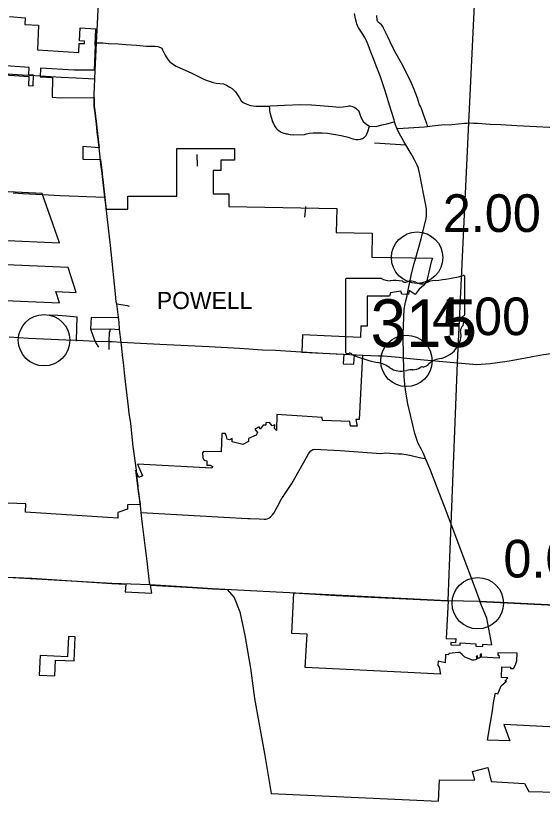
# Model space of a CAD drawing. Extents: x 1597222 to 1925846, y 496284 to 911751.
# Drawn here: x 1804633 to 1820000, y 773128 to 796062 of the extents above; entities that cross this region are included whole.
import ezdxf

# ---------------------------------------------------------------- set-up
doc = ezdxf.new("R2010")
doc.units = 0
for name, color, linetype in [('Default', 7, 'Continuous'), ('GM_X_City_Street', 7, 'Continuous'), ('GM_X_Corporation', 7, 'Continuous'), ('GM_X_Corporation_Text', 7, 'Continuous'), ('GM_X_County', 7, 'Continuous'), ('GM_X_County_Road', 7, 'Continuous'), ('GM_X_State_Route', 7, 'Continuous'), ('GM_X_State_Shield', 7, 'Continuous'), ('GM_X_Township', 7, 'Continuous'), ('GM_X_Township_Road', 7, 'Continuous')]:
    doc.layers.add(name, color=color, linetype=linetype)

msp = doc.modelspace()

# ---------------------------------------------------------------- linework, layer by layer
at = {"layer": 'Default'}
for centre in [(1816346, 788999), (1805459, 786590), (1816034, 785986), (1818116, 778911), (1818116, 778911)]:
    msp.add_circle(centre, 750, dxfattribs=at)
at = {"layer": 'GM_X_City_Street'}
for points in [[(1805195, 794317), (1805349, 794307)], [(1809918, 792015), (1809918, 792014), (1809933, 791671)], [(1805411, 790847), (1805932, 790816), (1807231, 790763)], [(1807398, 789353), (1807271, 790449), (1807271, 790450)], [(1813075, 790181), (1813101, 790456), (1813101, 790491)], [(1807628, 787263), (1807582, 787650), (1807569, 787707), (1807549, 787947), (1807419, 789169), (1807398, 789353)], [(1807582, 787650), (1807889, 787607), (1807940, 787583)], [(1805605, 787326), (1805861, 787317), (1806111, 787304), (1806423, 787273)], [(1806408, 786563), (1806408, 786590), (1806423, 787273)], [(1806969, 786525), (1806968, 786526), (1806959, 786540), (1806951, 786560), (1806899, 786685), (1806822, 786909), (1806822, 786916), (1806843, 787260)], [(1806843, 787260), (1807629, 787255)], [(1807709, 786531), (1807666, 786900), (1807648, 787114), (1807629, 787255), (1807628, 787263)], [(1806822, 786916), (1807392, 786917), (1807666, 786900)], [(1807356, 786480), (1807360, 786549), (1807374, 786826), (1807390, 786857), (1807392, 786917)], [(1807056, 786387), (1806969, 786525)], [(1807356, 786314), (1807356, 786472), (1807356, 786480)], [(1807750, 786168), (1807709, 786531)], [(1807947, 784457), (1807922, 784645), (1807821, 785550), (1807776, 785934), (1807752, 786147), (1807750, 786168)], [(1808158, 782748), (1808154, 782791), (1808057, 783484), (1807988, 784161), (1807947, 784457)]]:
    msp.add_lwpolyline(points, dxfattribs=at)
at = {"layer": 'GM_X_Corporation'}
for points in [[(1804448, 796035), (1804906, 795999), (1804898, 795810), (1805300, 795785), (1805269, 795066), (1806477, 794993), (1806488, 795256), (1806639, 795253), (1806642, 795323), (1806493, 795326), (1806509, 795712), (1806963, 795684), (1806943, 795206), (1806953, 795205), (1806921, 794476), (1806338, 794471), (1805355, 794530), (1805348, 794275), (1805706, 794254), (1805701, 793689), (1805942, 793669), (1806920, 793676), (1806923, 793473), (1806927, 793423), (1806942, 793287), (1806949, 793228), (1806961, 793116), (1806970, 793038), (1806976, 792990), (1806999, 792792), (1807038, 792455), (1807068, 792201), (1806589, 792240), (1806589, 791873), (1807104, 791869), (1807144, 791544), (1807151, 791476), (1807153, 791456), (1807155, 791437), (1807184, 791193), (1807215, 790917), (1807231, 790763), (1807256, 790572), (1807273, 790417), (1807905, 790417), (1807905, 790798), (1809332, 790798), (1809332, 792187), (1811020, 792187), (1811020, 791842), (1810623, 791842), (1810623, 791542), (1810391, 791542), (1810391, 790858), (1810855, 790858), (1810855, 790494), (1814000, 790437), (1813987, 789737), (1815036, 789718), (1815023, 789018), (1816797, 788985), (1816759, 788876), (1816729, 788747), (1816691, 788572), (1816660, 788458), (1816629, 788327), (1816608, 788285), (1816530, 788186), (1816408, 788075), (1816292, 787922), (1816117, 788037), (1816092, 787927), (1815906, 787930), (1815870, 788024), (1815574, 787972), (1815539, 787875), (1814889, 787878), (1814886, 787002), (1814701, 787002), (1814699, 786665), (1813003, 786749), (1812982, 786246), (1813591, 786209), (1814206, 786179), (1814187, 785899), (1814503, 785888), (1814522, 786163), (1814757, 786152), (1814657, 784274), (1814557, 784275), (1814602, 784081), (1814401, 784079), (1814383, 784214), (1813584, 784242), (1813574, 784337), (1812256, 784419), (1812247, 783951), (1812181, 784013), (1812199, 784114), (1812120, 784091), (1812040, 784183), (1811933, 784175), (1811928, 784105), (1811851, 784108), (1811768, 783996), (1811741, 784063), (1811608, 783989), (1811689, 783895), (1811653, 783814), (1811428, 783724), (1811428, 783627), (1811259, 783546), (1810952, 783622), (1810951, 783717), (1810873, 783683), (1810802, 783700), (1810777, 783821), (1810744, 783865), (1810651, 783866), (1810628, 783334), (1810117, 783337), (1810085, 783303), (1810089, 783153), (1810132, 783082), (1810210, 783063), (1810211, 782942), (1810317, 782943), (1810375, 782902), (1810352, 782851), (1808190, 782970), (1808330, 782630), (1808222, 782579), (1808132, 782796), (1808214, 782091), (1808266, 781809), (1808269, 781795), (1807897, 781781), (1807895, 781653), (1807614, 781559), (1807613, 781390), (1804914, 781573), (1804929, 781808), (1804142, 781846)], [(1803590, 794385), (1805020, 794290), (1805010, 794022), (1805139, 794014), (1805152, 794324), (1805017, 794332), (1805027, 794547), (1804342, 794598)], [(1804164, 789513), (1805912, 789433), (1805403, 790869), (1804215, 790928)], [(1804086, 787756), (1805912, 787678), (1805802, 788014), (1806394, 787983), (1806164, 788712), (1804132, 788800)], [(1803704, 779701), (1805102, 779639), (1807438, 779491), (1807843, 779471), (1807831, 779242), (1808605, 779201), (1808568, 779436), (1809792, 779366), (1810377, 779331), (1810804, 779309), (1811005, 779073), (1811178, 778662), (1811316, 777964), (1811480, 777017), (1811604, 776133), (1811724, 775429), (1811904, 774466), (1812090, 773353), (1816972, 773128), (1816996, 773757), (1818030, 773743), (1817968, 774000), (1818411, 774114), (1818508, 773703), (1819478, 773652), (1819605, 773412), (1822027, 773351)], [(1822492, 775187), (1818880, 775374), (1819053, 774896), (1818404, 774908), (1818486, 775425), (1818535, 775710), (1818583, 776065), (1818636, 776280), (1818700, 776269), (1818798, 776499), (1818958, 776635), (1818908, 776636), (1818992, 776737), (1818809, 776740), (1818820, 777055), (1819068, 777042), (1819068, 777007), (1819165, 777003), (1819223, 777108), (1819253, 777229), (1819268, 777456), (1818703, 777466), (1818702, 777396), (1818737, 777395), (1818738, 777311), (1818223, 777335), (1818227, 777430), (1818185, 777409), (1818187, 777330), (1818125, 777299), (1818105, 777371), (1818074, 777354), (1818094, 777281), (1818047, 777262), (1818016, 777249), (1817997, 777245), (1817979, 777246), (1817957, 777251), (1817918, 777268), (1817743, 777338), (1817706, 777368), (1817659, 777415), (1817598, 777471), (1817589, 777474), (1817558, 777471), (1817270, 777444), (1817267, 777407), (1817175, 777415), (1817162, 777174), (1816963, 777214), (1816955, 777103), (1816990, 777043), (1817028, 776838), (1816077, 776890), (1813084, 777036), (1813135, 778003), (1812688, 778029), (1812748, 779209), (1813989, 779140), (1817250, 778977), (1817198, 777883), (1817437, 777868), (1817477, 777883), (1817466, 777757), (1817333, 777768), (1817329, 777699), (1817602, 777686), (1817606, 777753), (1818060, 777725), (1818058, 777659), (1818265, 777648), (1818267, 777712), (1818526, 777699), (1818382, 778477), (1818182, 778957), (1823932, 778674)]]:
    msp.add_lwpolyline(points, dxfattribs=at)
msp.add_lwpolyline([(1805774, 776791), (1805793, 777251), (1806343, 777229), (1806372, 777932), (1806172, 777941), (1806147, 777344), (1805342, 777383), (1805319, 776810)], close=True, dxfattribs=at)
at = {"layer": 'GM_X_County'}
msp.add_lwpolyline([(1835717, 778005), (1830981, 778275), (1827947, 778461), (1827440, 778500), (1827092, 778520), (1826422, 778555), (1825825, 778586), (1825736, 778586), (1825506, 778597), (1825481, 778599), (1825025, 778622), (1824141, 778666), (1823966, 778677), (1823936, 778682), (1818187, 778957), (1818151, 778958), (1817250, 778977), (1817214, 778979), (1811853, 779256), (1810377, 779331), (1809792, 779366), (1808550, 779443), (1807438, 779491), (1803704, 779701)], dxfattribs=at)
at = {"layer": 'GM_X_County_Road'}
for points in [[(1806919, 793655), (1806922, 793759), (1806932, 793983), (1806942, 794217), (1806953, 794458), (1806989, 795273), (1807017, 795829), (1807070, 796879), (1807071, 796914)], [(1807056, 792297), (1807038, 792455), (1807014, 792660), (1806999, 792792), (1806976, 792990), (1806970, 793038), (1806961, 793116), (1806949, 793228), (1806942, 793287), (1806927, 793423), (1806923, 793473), (1806920, 793526), (1806920, 793540), (1806918, 793583), (1806919, 793655)], [(1807100, 791929), (1807098, 791944), (1807056, 792297)], [(1807231, 790763), (1807184, 791193), (1807153, 791456), (1807144, 791544), (1807129, 791648), (1807100, 791929)], [(1807271, 790450), (1807231, 790763)], [(1808203, 782333), (1808174, 782570), (1808158, 782748)], [(1808272, 781763), (1808269, 781795), (1808233, 782081), (1808210, 782272), (1808203, 782333)], [(1808550, 779443), (1808487, 779955), (1808466, 780137), (1808429, 780452), (1808423, 780522), (1808336, 781219), (1808318, 781382), (1808298, 781556), (1808272, 781763)]]:
    msp.add_lwpolyline(points, dxfattribs=at)
at = {"layer": 'GM_X_State_Route'}
for points in [[(1815789, 792708), (1815764, 792762), (1815738, 792824), (1815720, 792872), (1815688, 792969), (1815675, 793019), (1815594, 793291), (1815404, 793901), (1815288, 794246), (1815247, 794360), (1815149, 794599), (1815080, 794780), (1815000, 794999), (1814921, 795216), (1814870, 795332), (1814823, 795426), (1814760, 795528), (1814701, 795610), (1814642, 795695), (1814627, 795722), (1814603, 795775), (1814586, 795824), (1814574, 795867), (1814549, 795975), (1814518, 796129)], [(1816266, 788827), (1816308, 788989), (1816463, 789546), (1816611, 790147), (1816623, 790230), (1816624, 790350), (1816620, 790409), (1816599, 790530), (1816533, 790876), (1816487, 791123), (1816430, 791427), (1816402, 791554), (1816384, 791615), (1816350, 791700), (1816268, 791852), (1816208, 791960), (1816169, 792032), (1816020, 792294), (1815964, 792391), (1815825, 792638), (1815801, 792684), (1815789, 792708)], [(1816069, 787957), (1816079, 787999), (1816187, 788523), (1816266, 788827)], [(1816013, 787700), (1816053, 787885), (1816069, 787957)], [(1815949, 786077), (1815949, 786077), (1815938, 786769), (1815968, 787495), (1816013, 787700)], [(1804441, 786683), (1805006, 786649), (1806106, 786604), (1806408, 786590), (1806429, 786589), (1806951, 786560), (1807360, 786549), (1807446, 786547), (1807709, 786531), (1808840, 786478), (1810274, 786407), (1811167, 786357), (1811832, 786309), (1812210, 786294), (1812953, 786246)], [(1812953, 786246), (1812990, 786243), (1813591, 786209), (1814771, 786150), (1814772, 786150)], [(1815949, 786077), (1816340, 786036), (1817421, 785936), (1817504, 785931), (1817524, 785929), (1818089, 785876), (1818484, 785913), (1818908, 785967), (1819089, 785999), (1819665, 786100), (1819718, 786112), (1820036, 786168), (1820128, 786185), (1820241, 786200), (1820367, 786198), (1820698, 786179), (1821320, 786143), (1821549, 786130)], [(1814772, 786150), (1815220, 786136), (1815357, 786129), (1815594, 786109), (1815826, 786090), (1815949, 786077)], [(1818019, 779405), (1817795, 780002), (1817338, 781221), (1817148, 781730), (1816994, 782133), (1816739, 782797), (1816596, 783133), (1816530, 783286), (1816466, 783417), (1816381, 783573), (1816336, 783687), (1816285, 783865), (1816160, 784364), (1816076, 784730), (1816020, 785073), (1815987, 785293), (1815970, 785528), (1815949, 786077)], [(1818187, 778957), (1818019, 779405)]]:
    msp.add_lwpolyline(points, dxfattribs=at)
at = {"layer": 'GM_X_State_Shield'}
for p, q in [((1814259, 788355), (1814259, 786242)), ((1814259, 788355), (1814259, 786242)), ((1815312, 788391), (1814293, 788391)), ((1815312, 788391), (1814293, 788391)), ((1817739, 787338), (1817739, 788444)), ((1817739, 787338), (1817739, 788444)), ((1817739, 787339), (1817739, 787338)), ((1817739, 787339), (1817739, 787338))]:
    msp.add_line(p, q, dxfattribs=at)
for centre, major_axis, start_param, end_param in [((1814298, 788360), (40.3, 0), 1.712693, 3.28349), ((1814298, 788360), (40.3, 0), 1.712693, 3.28349), ((1815555, 788637), (391, 0), 4.042523, 4.731795), ((1815555, 788637), (391, 0), 4.042523, 4.731795), ((1815684, 787205), (1404, 0), 1.404758, 1.657858), ((1815684, 787205), (1404, 0), 1.404758, 1.657858), ((1816003, 788371), (113, 0), 3.836095, 5.185415), ((1816003, 788371), (113, 0), 3.836095, 5.185415), ((1816169, 788126), (235, 0), 0.950623, 2.079405), ((1816169, 788126), (235, 0), 0.950623, 2.079405), ((1816472, 788461), (282, 0), 4.081561, 5.145723), ((1816472, 788461), (282, 0), 4.081561, 5.145723), ((1816970, 787746), (743, 0), 1.699011, 2.107814), ((1816970, 787746), (743, 0), 1.699011, 2.107814), ((1816499, 791273), (3691, 0), 4.814394, 5.042369), ((1816499, 791273), (3691, 0), 4.814394, 5.042369), ((1817700, 788448), (38.7, 0), 6.141152, 7.989035), ((1817700, 788448), (38.7, 0), 6.141152, 7.989035), ((1817730, 787257), (60, 0), 1.883978, 3.671073), ((1817730, 787257), (60, 0), 1.883978, 3.671073), ((1817349, 787117), (360, 0), 5.934695, 6.695948), ((1817349, 787117), (360, 0), 5.934695, 6.695948), ((1817698, 787334), (41.5, 0), 5.05454, 6.418171), ((1817698, 787334), (41.5, 0), 5.05454, 6.418171), ((1817878, 786876), (262, 0), 2.387724, 3.262537), ((1817878, 786876), (262, 0), 2.387724, 3.262537), ((1816706, 786735), (923, 0), 5.101752, 6.440018), ((1816706, 786735), (923, 0), 5.101752, 6.440018), ((1814299, 786237), (40.7, 0), 3.00124, 4.508301), ((1814299, 786237), (40.7, 0), 3.00124, 4.508301), ((1814305, 786453), (310, 0), 4.665946, 4.897461), ((1814305, 786453), (310, 0), 4.665946, 4.897461), ((1814368, 786120), (112, 0), 0.519207, 1.627899), ((1814368, 786120), (112, 0), 0.519207, 1.627899), ((1815782, 788019), (2665, 0), 4.195997, 4.488961), ((1815782, 788019), (2665, 0), 4.195997, 4.488961), ((1817095, 785649), (506, 0), 1.647645, 2.488434), ((1817095, 785649), (506, 0), 1.647645, 2.488434), ((1814987, 785292), (834, 0), 0.823519, 1.323587), ((1814987, 785292), (834, 0), 0.823519, 1.323587), ((1815889, 786109), (529, 0), 4.026481, 4.996735), ((1815889, 786109), (529, 0), 4.026481, 4.996735), ((1816233, 785951), (282, 0), 4.691044, 5.507374), ((1816233, 785951), (282, 0), 4.691044, 5.507374), ((1816488, 785746), (79.4, 0), 1.147584, 2.315152), ((1816488, 785746), (79.4, 0), 1.147584, 2.315152), ((1816455, 786037), (298, 0), 4.937069, 5.64225), ((1816455, 786037), (298, 0), 4.937069, 5.64225), ((1816195, 785379), (435, 0), 1.495662, 1.94098), ((1816195, 785379), (435, 0), 1.495662, 1.94098)]:
    msp.add_ellipse(centre, major_axis=major_axis, ratio=0.8, start_param=start_param, end_param=end_param, dxfattribs=at)
at = {"layer": 'GM_X_Township'}
for points in [[(1817250, 778977), (1817281, 779754), (1817338, 781221), (1817524, 785929), (1817856, 792932), (1818194, 800042), (1818544, 806864)], [(1817250, 778977), (1817214, 778979)]]:
    msp.add_lwpolyline(points, dxfattribs=at)
at = {"layer": 'GM_X_Township_Road'}
for points in [[(1816651, 792830), (1816647, 792855), (1816641, 792880), (1816629, 792919), (1816581, 793042), (1816451, 793399), (1816421, 793459), (1816355, 793658), (1816258, 793913), (1816181, 794093), (1815926, 794609), (1815735, 794947), (1815631, 795158), (1815491, 795447), (1815369, 795699), (1815345, 795744), (1815306, 795795), (1815215, 795872), (1815206, 795883), (1815192, 795907), (1815184, 795934), (1815174, 796067)], [(1806989, 795273), (1807117, 795270), (1807173, 795267), (1807328, 795256), (1807350, 795255)], [(1807350, 795255), (1807635, 795237), (1807855, 795223), (1808153, 795203), (1808452, 795178), (1808700, 795170), (1808780, 795159), (1808857, 795134), (1808893, 795112), (1808921, 795070), (1808995, 794914), (1809077, 794780), (1809134, 794713), (1809181, 794675), (1809315, 794586), (1809775, 794384), (1810102, 794223), (1810194, 794185), (1810306, 794145), (1810398, 794113), (1810483, 794098), (1810591, 794085), (1810692, 794070), (1810784, 794039), (1810884, 793980), (1810951, 793937), (1811044, 793841), (1811125, 793727), (1811163, 793664), (1811214, 793578), (1811269, 793532), (1811376, 793484), (1811483, 793443), (1811637, 793425), (1811828, 793419), (1812029, 793424), (1812070, 793431), (1812481, 793453), (1812954, 793470), (1813265, 793463), (1813884, 793410), (1814063, 793397), (1814191, 793404), (1814314, 793426), (1814359, 793429), (1814395, 793428), (1814459, 793413), (1814511, 793395), (1814563, 793364), (1814591, 793334), (1814633, 793291), (1814655, 793246), (1814700, 793097), (1814777, 792975), (1814880, 792886), (1814956, 792840), (1815149, 792831), (1815322, 792872), (1815465, 792907), (1815640, 792951), (1815688, 792969)], [(1803088, 794442), (1803098, 794441), (1803639, 794404), (1803811, 794394), (1804136, 794373), (1804538, 794352), (1804829, 794335), (1805188, 794317), (1805195, 794317)], [(1805349, 794307), (1805354, 794307), (1805955, 794273), (1806396, 794247), (1806759, 794225), (1806942, 794217)], [(1812029, 793424), (1812036, 793334), (1812042, 793281), (1812062, 793196), (1812094, 793072), (1812129, 792968), (1812154, 792914), (1812187, 792850), (1812224, 792792), (1812261, 792747), (1812318, 792700), (1812382, 792663), (1812428, 792644), (1812523, 792618), (1812562, 792610), (1812642, 792596), (1812736, 792584), (1813056, 792597), (1813119, 792618), (1813202, 792629), (1813316, 792639), (1813448, 792647), (1813574, 792641), (1813729, 792631), (1813908, 792606), (1814128, 792562), (1814332, 792515), (1814438, 792479), (1814476, 792467), (1814570, 792444), (1814631, 792447), (1814692, 792457), (1814755, 792475), (1814811, 792519), (1814861, 792569), (1814883, 792608), (1814913, 792682), (1814956, 792840)], [(1815764, 792762), (1815780, 792766), (1815942, 792781), (1816558, 792823), (1816651, 792830), (1816788, 792844), (1816963, 792864), (1817060, 792876), (1817156, 792882), (1817289, 792880), (1817364, 792883), (1817732, 792925), (1817802, 792929), (1817856, 792932), (1817866, 792931), (1817878, 792931)], [(1817878, 792931), (1817995, 792928), (1818106, 792923), (1818482, 792901), (1818787, 792885), (1819262, 792857), (1819834, 792826), (1820206, 792804), (1820486, 792789), (1820816, 792770), (1821218, 792749), (1821979, 792708), (1822434, 792685), (1822684, 792674)], [(1815103, 792350), (1816020, 792294)], [(1804556, 790893), (1804842, 790876), (1805411, 790847)], [(1808298, 781556), (1810015, 781463), (1811400, 781387), (1811432, 781386), (1811465, 781384), (1811734, 781370), (1811880, 781362), (1811937, 781365), (1811970, 781372), (1812019, 781392), (1812070, 781428), (1812129, 781487), (1812166, 781542), (1812275, 781737), (1812394, 781957), (1812402, 781975), (1812415, 781994), (1812688, 782408), (1813116, 783166), (1813176, 783276), (1813250, 783357), (1813300, 783402), (1813355, 783411), (1814105, 783369), (1815284, 783286), (1815431, 783297), (1815798, 783276), (1815898, 783270), (1816026, 783253), (1816177, 783222), (1816452, 783156), (1816596, 783133)]]:
    msp.add_lwpolyline(points, dxfattribs=at)

# ---------------------------------------------------------------- texts
at = {"layer": 'Default'}
for s, p in [('2.00', (1817096, 789749)), ('4.00', (1816784, 786736)), ('0.00', (1818866, 779661))]:
    msp.add_text(s, height=1100, dxfattribs=at).set_placement(p)
at = {"layer": 'GM_X_Corporation_Text'}
msp.add_text('POWELL', height=500, rotation=0, dxfattribs=at).set_placement((1808751, 787499))
at = {"layer": 'GM_X_State_Shield'}
msp.add_text('315', height=1392.2, dxfattribs=at).set_placement((1814988, 786391))
msp.add_text('315', height=1392.2, dxfattribs=at).set_placement((1814988, 786391))

doc.saveas('drawing.dxf')
